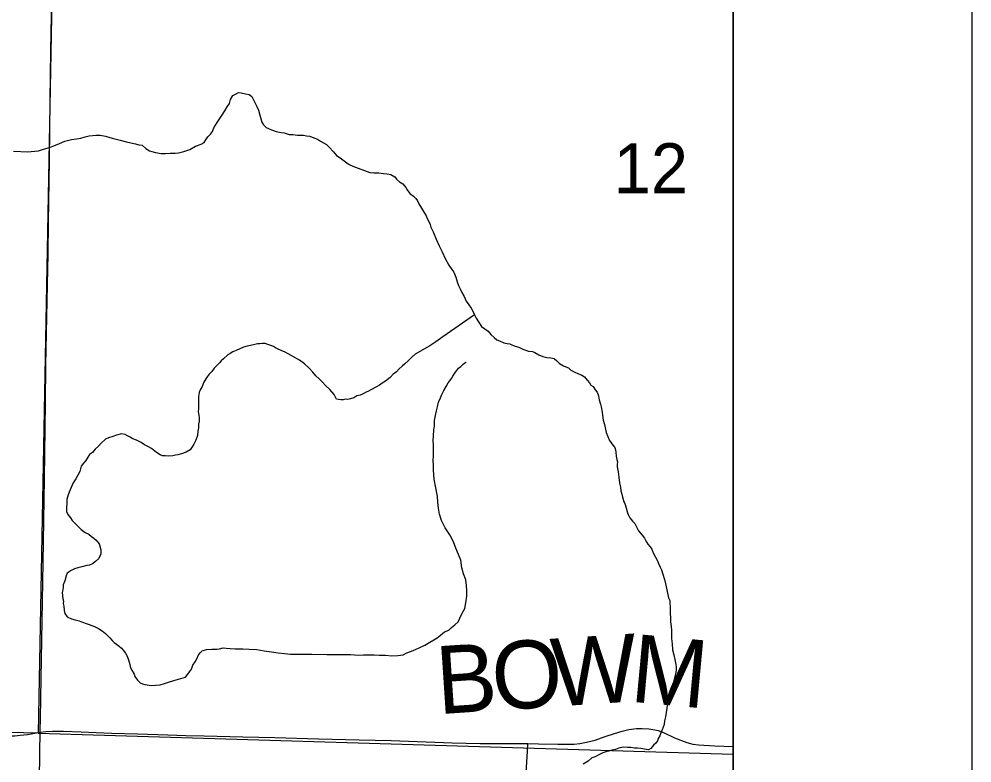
# Model space of a CAD drawing. Extents: x 2.4 to 73.1, y 4.5 to 25.6.
# Drawn here: x 35.9984 to 36.3974, y 20.5219 to 20.8334 of the extents above; entities that cross this region are included whole.
import ezdxf

# ---------------------------------------------------------------- set-up
doc = ezdxf.new("R2010")
doc.units = 0
for name, color, linetype in [('GM_X_Minor_River', 7, 'Continuous'), ('GM_X_Section', 7, 'Continuous'), ('GM_X_Section_Text', 7, 'Continuous'), ('GM_X_State_Route', 7, 'Continuous'), ('GM_X_Township_Road', 7, 'Continuous'), ('GM_X_Township_Road_Text', 7, 'Continuous'), ('GM_X_US_Shield', 7, 'Continuous'), ('SH_Cut_Line', 7, 'Continuous'), ('SH_Data', 7, 'Continuous')]:
    doc.layers.add(name, color=color, linetype=linetype)

msp = doc.modelspace()

# ---------------------------------------------------------------- linework, layer by layer
at = {"layer": 'GM_X_Minor_River'}
for points in [[(36.0323, 20.78474), (36.03457, 20.78431), (36.03741, 20.78349), (36.04063, 20.78266), (36.04328, 20.78203), (36.04518, 20.7816), (36.04707, 20.78118), (36.04858, 20.78077), (36.04991, 20.78055), (36.05141, 20.77918), (36.05291, 20.7782), (36.05556, 20.77757), (36.05784, 20.77714), (36.05974, 20.77709), (36.06165, 20.77724), (36.06279, 20.77722), (36.06374, 20.77719), (36.06508, 20.77736), (36.06737, 20.77788), (36.06987, 20.77877), (36.07218, 20.78024), (36.07467, 20.78095), (36.07583, 20.78169), (36.07662, 20.78281), (36.07741, 20.78413), (36.07857, 20.78524), (36.07936, 20.78637), (36.07996, 20.78788), (36.08134, 20.79013), (36.08292, 20.79257), (36.08449, 20.79501), (36.08548, 20.7967), (36.08646, 20.79801), (36.08688, 20.79971), (36.08787, 20.80141), (36.08902, 20.80195), (36.09018, 20.80269), (36.09132, 20.80247), (36.09321, 20.80205), (36.09473, 20.80182), (36.09586, 20.80104), (36.09695, 20.79873), (36.09786, 20.79681), (36.09859, 20.79527), (36.09912, 20.79316), (36.10001, 20.79029), (36.10074, 20.78913), (36.10186, 20.78796), (36.1028, 20.78756), (36.10412, 20.78696), (36.10601, 20.78635), (36.1081, 20.78592), (36.10943, 20.7857), (36.11151, 20.78508), (36.11303, 20.78505), (36.11493, 20.78482), (36.11626, 20.78479), (36.11741, 20.78476), (36.11873, 20.78454), (36.12006, 20.78432), (36.12176, 20.78371), (36.12327, 20.78311), (36.12459, 20.78232), (36.1259, 20.78153), (36.12703, 20.78093), (36.12815, 20.77976), (36.13001, 20.77782), (36.13131, 20.77627), (36.13282, 20.77528), (36.13394, 20.7745), (36.13562, 20.77313), (36.13656, 20.77253), (36.13807, 20.77174), (36.14525, 20.76911), (36.14696, 20.76907), (36.14906, 20.76902), (36.15096, 20.76879), (36.15247, 20.76856), (36.15399, 20.76834), (36.15568, 20.76735), (36.15642, 20.76638), (36.15773, 20.76521), (36.15905, 20.76442), (36.16035, 20.76287), (36.1609, 20.76191), (36.16201, 20.76036), (36.16351, 20.75918), (36.16444, 20.75821), (36.16518, 20.75724), (36.16573, 20.75609), (36.16683, 20.75416), (36.16775, 20.75281), (36.16886, 20.75107), (36.16921, 20.74992), (36.16994, 20.74857), (36.17049, 20.74742), (36.17085, 20.74627), (36.17176, 20.74434), (36.17303, 20.74127), (36.1743, 20.73839), (36.17558, 20.73588)], [(35.99598, 20.77813), (36.00206, 20.7778), (36.0034, 20.77796), (36.00645, 20.77827), (36.00856, 20.77899), (36.01009, 20.77934), (36.01182, 20.77987), (36.01355, 20.78059), (36.01528, 20.78132), (36.01758, 20.78222), (36.02026, 20.78292), (36.02236, 20.78325), (36.02427, 20.78359), (36.026, 20.78412), (36.02772, 20.78447), (36.03058, 20.78478), (36.0323, 20.78474)], [(36.17558, 20.73588), (36.17685, 20.73319), (36.17831, 20.7303), (36.17961, 20.72856), (36.18035, 20.7274), (36.18125, 20.72529), (36.18178, 20.72337), (36.18232, 20.72184), (36.18305, 20.72049), (36.18378, 20.71895), (36.1847, 20.71722), (36.18561, 20.71529), (36.18672, 20.71375), (36.18764, 20.71239), (36.18837, 20.71104), (36.1891, 20.7095), (36.18983, 20.70816), (36.19075, 20.70661), (36.19205, 20.70468), (36.19486, 20.70272), (36.19597, 20.70136), (36.19728, 20.7), (36.1984, 20.69902), (36.19953, 20.69861), (36.20142, 20.69781), (36.20275, 20.69759), (36.20389, 20.69738), (36.20501, 20.69678), (36.20615, 20.69637), (36.20766, 20.69596), (36.20936, 20.69516), (36.21163, 20.69435), (36.21333, 20.69412), (36.21428, 20.69372), (36.21597, 20.69273), (36.21767, 20.69212), (36.21938, 20.6917), (36.22109, 20.69147), (36.22241, 20.69125), (36.22353, 20.69028), (36.22465, 20.68911), (36.22634, 20.68812), (36.22729, 20.68772), (36.22842, 20.68731), (36.22935, 20.68634), (36.23105, 20.68554), (36.23237, 20.68494), (36.23407, 20.68433), (36.2352, 20.68355), (36.23631, 20.68219), (36.23724, 20.68103), (36.23779, 20.68006), (36.23873, 20.67947), (36.23965, 20.67812), (36.24039, 20.67715), (36.24093, 20.67561), (36.24127, 20.67389), (36.24181, 20.67217), (36.24216, 20.67102), (36.2425, 20.66873), (36.24266, 20.66758), (36.243, 20.66548), (36.24353, 20.66356), (36.24422, 20.66031), (36.24567, 20.65686), (36.24696, 20.65492), (36.24789, 20.65395), (36.24806, 20.653), (36.24823, 20.65204), (36.24839, 20.65032), (36.24874, 20.64898), (36.24891, 20.64803), (36.24888, 20.64689), (36.24886, 20.64593), (36.2492, 20.64383), (36.24953, 20.64154), (36.24986, 20.63925), (36.2502, 20.63734), (36.25036, 20.63581), (36.25071, 20.63447), (36.25107, 20.63313), (36.2516, 20.63141), (36.25214, 20.63006), (36.25267, 20.62815), (36.25321, 20.62661), (36.25357, 20.62565), (36.25412, 20.6245), (36.25523, 20.62314), (36.25616, 20.62217), (36.25671, 20.62101), (36.25781, 20.61909), (36.2593, 20.61734), (36.26022, 20.61599), (36.26095, 20.61464), (36.26169, 20.61348), (36.26262, 20.61232), (36.26336, 20.61135), (36.26389, 20.60982), (36.26481, 20.60808), (36.26573, 20.60654), (36.26627, 20.60519)], [(36.1891, 20.7095), (36.17577, 20.70028), (36.17287, 20.69825), (36.17036, 20.6966), (36.16419, 20.69312), (36.16283, 20.69181), (36.16128, 20.69033), (36.15991, 20.68902), (36.15875, 20.6881), (36.15759, 20.68698), (36.15642, 20.68567), (36.15506, 20.68475), (36.1537, 20.68326), (36.15176, 20.68178), (36.15041, 20.68086), (36.14925, 20.68012), (36.14771, 20.6792), (36.14598, 20.67829), (36.14463, 20.67756), (36.14367, 20.6772), (36.14213, 20.67628), (36.14117, 20.67592), (36.13983, 20.67557), (36.13848, 20.67484), (36.13713, 20.6743), (36.13599, 20.67414), (36.13504, 20.67416), (36.13408, 20.67399), (36.13313, 20.67401), (36.13218, 20.67403), (36.13123, 20.67424), (36.13032, 20.67616), (36.12846, 20.6783), (36.12678, 20.67986), (36.12529, 20.68142), (36.12399, 20.68278), (36.12268, 20.68395), (36.12138, 20.6855), (36.11989, 20.68725), (36.11784, 20.689), (36.11577, 20.69057), (36.10975, 20.69394), (36.10805, 20.69455), (36.10692, 20.69515), (36.10579, 20.69574), (36.10485, 20.69634), (36.10372, 20.69674), (36.10259, 20.69715), (36.10145, 20.69755), (36.10031, 20.69758), (36.09917, 20.69741), (36.09821, 20.69743), (36.09706, 20.69708), (36.09534, 20.69674), (36.09381, 20.69639), (36.09228, 20.69604), (36.09074, 20.69532), (36.0892, 20.69459), (36.08786, 20.69405), (36.0867, 20.69331), (36.08574, 20.69276), (36.08399, 20.69109), (36.08302, 20.69035), (36.08224, 20.68941), (36.08127, 20.68848), (36.0801, 20.68718), (36.07912, 20.68587), (36.07795, 20.68475), (36.07717, 20.68363), (36.07657, 20.68269), (36.07578, 20.68137), (36.07498, 20.67949), (36.07419, 20.67817), (36.07379, 20.67704), (36.07356, 20.67533), (36.07352, 20.67343), (36.07348, 20.67171), (36.07346, 20.67038), (36.07342, 20.66886), (36.07359, 20.66752), (36.07375, 20.66638), (36.07372, 20.66505), (36.0735, 20.66372), (36.07347, 20.6622), (36.07325, 20.66087), (36.07302, 20.65897), (36.07241, 20.65708), (36.07161, 20.65539), (36.07083, 20.65426), (36.07004, 20.65295), (36.0683, 20.65203), (36.06639, 20.65131), (36.06485, 20.65097), (36.0639, 20.6508), (36.06275, 20.65044), (36.06103, 20.65029), (36.05951, 20.65051), (36.05837, 20.65054), (36.05743, 20.65094)], [(36.17362, 20.67102), (36.17404, 20.67291), (36.17484, 20.6748), (36.17544, 20.67612), (36.17624, 20.67781), (36.17723, 20.6795), (36.17802, 20.68101), (36.1788, 20.68194), (36.1794, 20.68288), (36.17999, 20.68382), (36.18116, 20.68551), (36.18234, 20.68719), (36.18331, 20.68793), (36.18428, 20.68886), (36.18544, 20.68979), (36.18564, 20.68979)], [(36.05005, 20.55498), (36.051, 20.55477), (36.05194, 20.55456), (36.05365, 20.55433), (36.05556, 20.55448), (36.05747, 20.55462), (36.05919, 20.55516), (36.06092, 20.55569), (36.06322, 20.5564), (36.06801, 20.55782), (36.06899, 20.55913), (36.06977, 20.56006), (36.07055, 20.56119), (36.07116, 20.56289), (36.07214, 20.5642), (36.07293, 20.5657), (36.07334, 20.56684), (36.07413, 20.56796), (36.0751, 20.56889), (36.07682, 20.56942), (36.07911, 20.56956), (36.0812, 20.56952), (36.08235, 20.56968), (36.08388, 20.57003), (36.08502, 20.57), (36.08673, 20.56977), (36.08882, 20.56973), (36.09206, 20.56966), (36.09472, 20.5696), (36.09796, 20.56934), (36.10099, 20.56889), (36.10403, 20.56844), (36.10687, 20.56799), (36.10954, 20.56775), (36.112, 20.5675), (36.11448, 20.56745), (36.11752, 20.56738), (36.12095, 20.56749), (36.12723, 20.56735), (36.13237, 20.56724), (36.13713, 20.56732), (36.14056, 20.56706), (36.14265, 20.5672), (36.14475, 20.56716), (36.14703, 20.5671), (36.14912, 20.56706), (36.15084, 20.56702), (36.15179, 20.567), (36.15445, 20.56675), (36.15693, 20.56688), (36.15922, 20.56721), (36.16076, 20.56794), (36.16345, 20.56902), (36.16594, 20.57011), (36.16825, 20.5712), (36.17037, 20.57249), (36.17211, 20.5734), (36.17346, 20.57432), (36.17482, 20.57543), (36.17656, 20.57673), (36.17829, 20.57745), (36.17945, 20.57857), (36.18081, 20.57968), (36.18217, 20.58098), (36.18296, 20.58249), (36.18396, 20.58456), (36.18496, 20.58663), (36.18539, 20.58891), (36.18583, 20.59175), (36.18588, 20.59403), (36.18573, 20.59613), (36.1854, 20.59861), (36.1845, 20.60111), (36.1838, 20.6036), (36.18329, 20.60684), (36.18239, 20.60915), (36.18131, 20.61184), (36.18022, 20.61453), (36.17876, 20.61741), (36.17673, 20.62031), (36.17527, 20.62339), (36.17437, 20.62608), (36.17405, 20.62856), (36.17372, 20.63104), (36.17358, 20.63352), (36.17221, 20.64078), (36.17206, 20.6425), (36.17191, 20.6446), (36.17196, 20.64669), (36.17181, 20.6486), (36.17185, 20.6505), (36.1719, 20.65278), (36.17195, 20.65506), (36.1718, 20.65697), (36.17184, 20.65887), (36.17208, 20.66134), (36.17231, 20.66305), (36.17236, 20.66533), (36.17278, 20.66742), (36.1732, 20.66931), (36.17362, 20.67102)], [(36.05743, 20.65094), (36.05593, 20.65193), (36.05387, 20.6535), (36.05255, 20.65429), (36.05085, 20.65509), (36.04954, 20.65607), (36.04747, 20.65706), (36.04596, 20.65767), (36.04483, 20.65826), (36.0437, 20.65886), (36.04276, 20.65945), (36.04124, 20.65968), (36.03913, 20.65915), (36.0376, 20.65862), (36.03587, 20.65808), (36.03453, 20.65754), (36.03278, 20.65587), (36.03161, 20.65456), (36.03025, 20.65326), (36.02908, 20.65195), (36.02792, 20.65102), (36.02713, 20.6499), (36.02634, 20.64859), (36.02537, 20.64747), (36.02439, 20.64615), (36.02377, 20.64388), (36.02218, 20.64087), (36.021, 20.63919), (36.0202, 20.6373), (36.01939, 20.63522), (36.01879, 20.63372), (36.01838, 20.6322), (36.01827, 20.62725), (36.01881, 20.62591), (36.01993, 20.62455), (36.02066, 20.6234), (36.0216, 20.62242), (36.02253, 20.62145), (36.02346, 20.62048), (36.02439, 20.6197), (36.02608, 20.61833), (36.02759, 20.61772), (36.02871, 20.61674), (36.02964, 20.61596), (36.03058, 20.61518), (36.03188, 20.61363), (36.03224, 20.61267), (36.03259, 20.61114), (36.03255, 20.60943), (36.03175, 20.60754), (36.03039, 20.60624), (36.02904, 20.60532), (36.02788, 20.60477), (36.02674, 20.60461), (36.02463, 20.60408), (36.02291, 20.60355), (36.02157, 20.6032), (36.02022, 20.60247), (36.01848, 20.60136), (36.01807, 20.60023), (36.01746, 20.59815), (36.01685, 20.59645), (36.01683, 20.5955), (36.01662, 20.59436), (36.0164, 20.59322), (36.01673, 20.59055), (36.0169, 20.5896), (36.01688, 20.58865), (36.01704, 20.5875), (36.0172, 20.58578), (36.01755, 20.58444), (36.01847, 20.58309), (36.02036, 20.58229), (36.02187, 20.58187), (36.02358, 20.58145), (36.0249, 20.58085), (36.02641, 20.58025), (36.02773, 20.57984), (36.03, 20.57903), (36.03169, 20.57823), (36.0332, 20.57724), (36.0345, 20.57607), (36.03544, 20.57529), (36.03637, 20.57432), (36.0373, 20.57315), (36.03823, 20.57237), (36.03917, 20.57159), (36.0403, 20.5708), (36.04123, 20.57002), (36.04197, 20.56905), (36.0429, 20.56789), (36.04363, 20.56654), (36.04417, 20.56501), (36.0447, 20.56309), (36.04505, 20.56175), (36.0456, 20.56079), (36.04652, 20.55905), (36.04688, 20.55809), (36.04799, 20.55655), (36.0491, 20.55538), (36.05005, 20.55498)], [(36.26627, 20.60519), (36.26681, 20.60385), (36.26736, 20.6027), (36.2679, 20.60097), (36.26861, 20.59867), (36.26913, 20.59637), (36.27035, 20.59102), (36.27089, 20.58986), (36.27087, 20.58872), (36.27104, 20.58758), (36.271, 20.58605), (36.27097, 20.58434), (36.27112, 20.58282), (36.27108, 20.58091), (36.27142, 20.579), (36.27158, 20.57748), (36.27155, 20.57614), (36.27151, 20.57405), (36.27184, 20.57176), (36.27198, 20.56928), (36.2725, 20.56718), (36.27303, 20.56526), (36.27337, 20.56316), (36.27354, 20.56201), (36.27351, 20.56068), (36.27329, 20.55916), (36.27287, 20.55746), (36.27245, 20.55576), (36.27223, 20.55424), (36.2718, 20.55215), (36.27101, 20.55046), (36.27059, 20.54875), (36.26998, 20.54724), (36.26977, 20.54611), (36.26955, 20.54478), (36.26932, 20.54307), (36.26909, 20.54117), (36.26868, 20.53947), (36.26845, 20.53795), (36.26805, 20.53682), (36.26764, 20.53569), (36.26705, 20.53456), (36.26664, 20.53323), (36.26604, 20.5321), (36.26564, 20.53116), (36.26505, 20.53022), (36.26408, 20.52929), (36.26291, 20.52799), (36.26195, 20.52744), (36.26024, 20.52766), (36.25872, 20.52789), (36.25739, 20.52811), (36.25606, 20.52814), (36.25454, 20.52836), (36.25321, 20.52839), (36.25131, 20.52843), (36.24958, 20.52809), (36.24805, 20.52756), (36.24652, 20.52721), (36.24537, 20.52685), (36.24403, 20.5265), (36.24288, 20.52615), (36.24172, 20.5256), (36.24057, 20.52506), (36.23961, 20.52451), (36.23826, 20.52397), (36.23671, 20.52267), (36.23459, 20.52138)]]:
    msp.add_lwpolyline(points, dxfattribs=at)
at = {"layer": 'GM_X_Section'}
msp.add_lwpolyline([(35.51178, 21.04783), (36.0157, 21.03703), (36.00635, 20.53433), (35.50361, 20.54567)], close=True, dxfattribs=at)
at = {"layer": 'GM_X_State_Route'}
for points in [[(36.00746, 20.54903), (36.00797, 20.58159), (36.00844, 20.60583), (36.00897, 20.64096), (36.00948, 20.67267), (36.00962, 20.68852), (36.01022, 20.72207), (36.01048, 20.73513), (36.01063, 20.74818), (36.01108, 20.77429), (36.01141, 20.79946), (36.01173, 20.81997), (36.01203, 20.84267), (36.01236, 20.86505), (36.01257, 20.87903), (36.01273, 20.89239), (36.01305, 20.90419), (36.01337, 20.92439), (36.01375, 20.94117), (36.01411, 20.95764), (36.01449, 20.97648)], [(36.00528, 20.41104), (36.00536, 20.41501), (36.00626, 20.4691), (36.0066, 20.49054), (36.00708, 20.52629), (36.00722, 20.53476), (36.00744, 20.54803), (36.00746, 20.54903)]]:
    msp.add_lwpolyline(points, dxfattribs=at)
at = {"layer": 'GM_X_Township_Road'}
for points in [[(35.75558, 20.53945), (35.77016, 20.53929), (35.81243, 20.53877), (35.86776, 20.53802), (35.91313, 20.53697), (35.96036, 20.53571), (35.96935, 20.53535), (35.97553, 20.53488), (35.98603, 20.53372), (35.99132, 20.53331), (35.99445, 20.53323), (35.99665, 20.53329), (35.99883, 20.53345), (36.00195, 20.53383), (36.00654, 20.53466), (36.00722, 20.53476)], [(36.00722, 20.53476), (36.00958, 20.5351), (36.01233, 20.53525), (36.01696, 20.53519), (36.0244, 20.5349), (36.03061, 20.53466), (36.03714, 20.53441), (36.04799, 20.5341), (36.0607, 20.53369), (36.06815, 20.53344), (36.07591, 20.53319), (36.09208, 20.53279), (36.10544, 20.53252), (36.12376, 20.53199), (36.14079, 20.53156), (36.1542, 20.53122), (36.16144, 20.53096), (36.17252, 20.53055), (36.17966, 20.53026), (36.18556, 20.53011), (36.19146, 20.53002), (36.20047, 20.52997), (36.20825, 20.52999), (36.21136, 20.53001)], [(36.21136, 20.53001), (36.21581, 20.52992), (36.22395, 20.52977), (36.22831, 20.52977), (36.23086, 20.52977), (36.23316, 20.53002), (36.23596, 20.53052), (36.23966, 20.53142), (36.24385, 20.53291), (36.24771, 20.53422), (36.25084, 20.53522), (36.25371, 20.53596), (36.25692, 20.53637), (36.25931, 20.53637), (36.26201, 20.53611), (36.26465, 20.5358), (36.26592, 20.53547), (36.26828, 20.53459), (36.2728, 20.53244), (36.27798, 20.53038), (36.28045, 20.52981), (36.28283, 20.52948), (36.28966, 20.52907), (36.29738, 20.5288)], [(36.18791, 20.44733), (36.18827, 20.45135), (36.18863, 20.4538), (36.18914, 20.45591), (36.19058, 20.46034), (36.19408, 20.46965), (36.19669, 20.47696), (36.19942, 20.48457), (36.20139, 20.48946), (36.20258, 20.49199), (36.20398, 20.4944), (36.20782, 20.50006), (36.20887, 20.50196), (36.20958, 20.50369), (36.21008, 20.50548), (36.21045, 20.50762), (36.21069, 20.51041), (36.21088, 20.52004), (36.21121, 20.52686), (36.21136, 20.53001)]]:
    msp.add_lwpolyline(points, dxfattribs=at)
at = {"layer": 'GM_X_US_Shield'}
msp.add_lwpolyline([(36.29738, 20.52563), (36.29738, 21.0268), (36.0157, 21.03703), (36.00635, 20.53433)], close=True, dxfattribs=at)
at = {"layer": 'SH_Cut_Line'}
msp.add_lwpolyline([(36.29738, 20.02567), (36.29738, 24.78522)], dxfattribs=at)
at = {"layer": 'SH_Data'}
msp.add_line((36.39738, 24.88522), (36.39738, 17.88522), dxfattribs=at)
msp.add_lwpolyline([(29.49738, 24.78522), (36.29738, 24.78522), (36.29738, 17.98522), (29.49738, 17.98522)], close=True, dxfattribs=at)

# ---------------------------------------------------------------- texts
at = {"layer": 'GM_X_Section_Text'}
msp.add_text('12', height=0.020928, rotation=0, dxfattribs=at).set_placement((36.24735, 20.76048))
at = {"layer": 'GM_X_Township_Road_Text'}
for s, rotation, p in [('O', 3.7748, (36.19719, 20.54382)), ('W', 3.7002, (36.22213, 20.54547)), ('M', 354.6922, (36.2538, 20.54761)), ('B', 3.7769, (36.17391, 20.54228))]:
    msp.add_text(s, height=0.02841, rotation=rotation, dxfattribs=at).set_placement(p)

doc.saveas('drawing.dxf')
